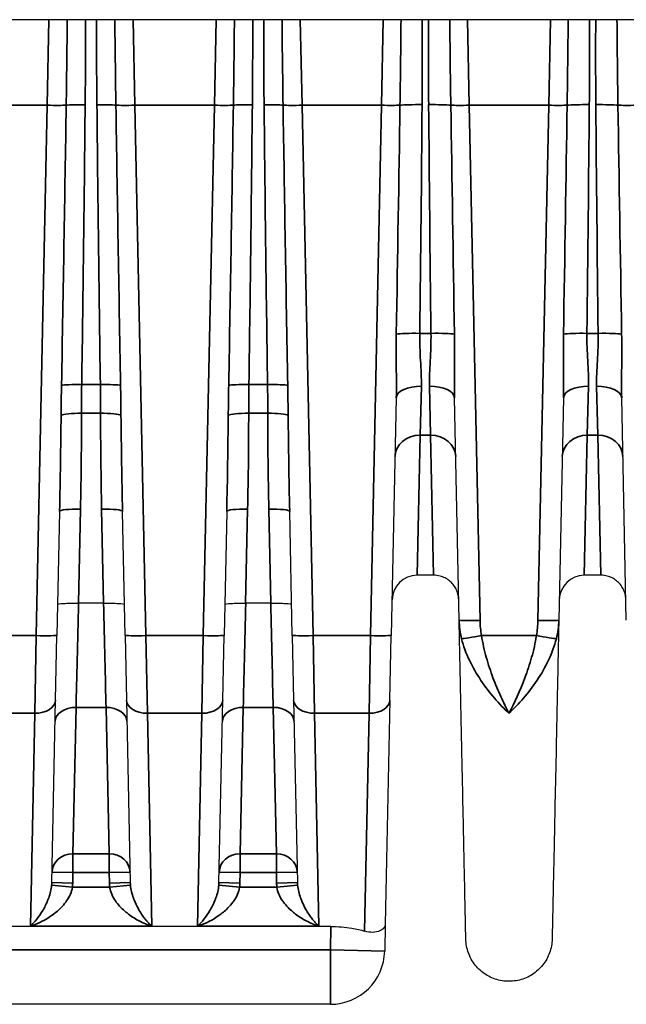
# Model space of a CAD drawing. Header units: millimetres. Extents: x 399 to 6233, y -1870 to 1602.
# Tile 390 of 656: x 4771 to 4785, y -321 to -297. Entities that reach past the tile are written whole.
import ezdxf

# ---------------------------------------------------------------- set-up
doc = ezdxf.new("R2010")
doc.units = ezdxf.units.MM
doc.layers.add('可見 (ISO)', color=7, linetype='Continuous', lineweight=25)
doc.layers.add('窄部可見 (ISO)', color=7, linetype='Continuous', lineweight=35)

msp = doc.modelspace()

# ---------------------------------------------------------------- linework, layer by layer
at = {"layer": '可見 (ISO)'}
for p, q in [((4849.014, -297.244), (4744.514, -297.244)), ((4779.818, -306.289), (4779.699, -311.969)), ((4781.322, -311.607), (4781.211, -306.289)), ((4783.818, -306.289), (4783.707, -311.607)), ((4785.322, -311.607), (4785.211, -306.289)), ((4771.761, -309.004), (4771.699, -311.969)), ((4773.33, -311.969), (4773.267, -309.004)), ((4775.761, -309.004), (4775.699, -311.969)), ((4777.33, -311.969), (4777.267, -309.004)), ((4780.712, -310.531), (4780.317, -310.531)), ((4784.712, -310.531), (4784.317, -310.531)), ((4772.214, -311.201), (4772.215, -311.201)), ((4772.814, -311.201), (4772.215, -311.201)), ((4772.814, -311.201), (4772.815, -311.201)), ((4776.214, -311.201), (4776.215, -311.201)), ((4776.814, -311.201), (4776.215, -311.201)), ((4776.814, -311.201), (4776.815, -311.201)), ((4771.667, -313.517), (4771.699, -311.969)), ((4773.33, -311.969), (4773.362, -313.517)), ((4775.667, -313.517), (4775.699, -311.969)), ((4777.33, -311.969), (4777.362, -313.517)), ((4779.667, -313.517), (4779.699, -311.969)), ((4771.575, -317.883), (4771.667, -313.517)), ((4773.362, -313.517), (4773.453, -317.883)), ((4775.575, -317.883), (4775.667, -313.517)), ((4777.362, -313.517), (4777.453, -317.883)), ((4779.667, -313.517), (4779.554, -318.881)), ((4771.417, -318.444), (4771.417, -318.444)), ((4771.832, -318.444), (4771.832, -318.444)), ((4773.197, -318.444), (4773.197, -318.444)), ((4773.611, -318.444), (4773.611, -318.444)), ((4775.417, -318.444), (4775.417, -318.444)), ((4775.832, -318.444), (4775.832, -318.444)), ((4777.197, -318.444), (4777.197, -318.444)), ((4777.611, -318.444), (4777.611, -318.444)), ((4778.253, -318.934), (4766.776, -318.934)), ((4779.554, -318.881), (4779.541, -319.521)), ((4778.241, -320.794), (4766.787, -320.794))]:
    msp.add_line(p, q, dxfattribs=at)
for centre, radius, start, end in [((4780.317, -311.131), 0.6, 90, 178.8), ((4784.317, -311.131), 0.6, 90, 178.8), ((4778.241, -319.494), 1.3, 270, 358.8)]:
    msp.add_arc(centre, radius, start, end, dxfattribs=at)
for points, knots in [([(4781.312, -311.118), (4781.311, -311.095), (4781.309, -311.072), (4781.303, -311.027), (4781.299, -311.004), (4781.282, -310.94), (4781.267, -310.899), (4781.228, -310.823), (4781.205, -310.787), (4781.153, -310.722), (4781.123, -310.692), (4781.058, -310.639), (4781.023, -310.616), (4780.948, -310.578), (4780.908, -310.562), (4780.817, -310.538), (4780.764, -310.531), (4780.712, -310.531)], [0, 0, 0, 0, 0.00692113, 0.00692113, 0.01375081, 0.01375081, 0.02679823, 0.02679823, 0.0393646, 0.0393646, 0.05193098, 0.05193098, 0.06449736, 0.06449736, 0.07706374, 0.07706374, 0.09281981, 0.09281981, 0.09281981, 0.09281981]), ([(4785.312, -311.118), (4785.311, -311.095), (4785.309, -311.072), (4785.303, -311.027), (4785.299, -311.004), (4785.282, -310.94), (4785.267, -310.899), (4785.228, -310.823), (4785.205, -310.787), (4785.153, -310.722), (4785.123, -310.692), (4785.058, -310.639), (4785.023, -310.616), (4784.948, -310.578), (4784.908, -310.562), (4784.817, -310.538), (4784.764, -310.531), (4784.712, -310.531)], [0, 0, 0, 0, 0.00692113, 0.00692113, 0.01375081, 0.01375081, 0.02679823, 0.02679823, 0.0393646, 0.0393646, 0.05193098, 0.05193098, 0.06449736, 0.06449736, 0.07706374, 0.07706374, 0.09281981, 0.09281981, 0.09281981, 0.09281981]), ([(4771.715, -311.232), (4771.715, -311.221), (4771.769, -311.212), (4771.861, -311.206), (4771.953, -311.2), (4772.082, -311.199), (4772.214, -311.201)], [-0.0000151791, -0.0000151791, -0.0000151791, -0.0000151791, 0.0003786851, 0.0003786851, 0.0003786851, 0.0007725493, 0.0007725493, 0.0007725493, 0.0007725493]), ([(4772.815, -311.201), (4772.947, -311.199), (4773.075, -311.2), (4773.167, -311.206), (4773.26, -311.212), (4773.314, -311.221), (4773.314, -311.232)], [0, 0, 0, 0, 0.0003900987, 0.0003900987, 0.0003900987, 0.0007801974, 0.0007801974, 0.0007801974, 0.0007801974]), ([(4775.715, -311.232), (4775.715, -311.221), (4775.769, -311.212), (4775.861, -311.206), (4775.953, -311.2), (4776.082, -311.199), (4776.214, -311.201)], [-0.0000151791, -0.0000151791, -0.0000151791, -0.0000151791, 0.0003786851, 0.0003786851, 0.0003786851, 0.0007725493, 0.0007725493, 0.0007725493, 0.0007725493]), ([(4776.815, -311.201), (4776.947, -311.199), (4777.075, -311.2), (4777.167, -311.206), (4777.26, -311.212), (4777.314, -311.221), (4777.314, -311.232)], [0, 0, 0, 0, 0.0003900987, 0.0003900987, 0.0003900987, 0.0007801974, 0.0007801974, 0.0007801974, 0.0007801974]), ([(4781.482, -319.233), (4781.482, -319.233), (4781.478, -319.061), (4781.471, -318.719), (4781.465, -318.449), (4781.458, -318.08), (4781.448, -317.614), (4781.445, -317.488), (4781.442, -317.356), (4781.439, -317.217), (4781.433, -316.888), (4781.425, -316.52), (4781.416, -316.12), (4781.408, -315.72), (4781.399, -315.287), (4781.389, -314.819), (4781.379, -314.351), (4781.369, -313.847), (4781.358, -313.311), (4781.356, -313.236), (4781.354, -313.16), (4781.353, -313.084), (4781.343, -312.619), (4781.333, -312.123), (4781.322, -311.607)], [0.5000079, 0.5000079, 0.5000079, 0.5000079, 0.6183182, 0.6183182, 0.6183182, 0.7115983, 0.7115983, 0.7115983, 0.7366339, 0.7366339, 0.7366339, 0.7957918, 0.7957918, 0.7957918, 0.8549496, 0.8549496, 0.8549496, 0.9141075, 0.9141075, 0.9141075, 0.9224155, 0.9224155, 0.9224155, 0.9732653, 0.9732653, 0.9732653, 0.9732653]), ([(4783.707, -311.607), (4783.696, -312.123), (4783.686, -312.619), (4783.676, -313.084), (4783.674, -313.16), (4783.673, -313.236), (4783.671, -313.311), (4783.66, -313.847), (4783.649, -314.351), (4783.64, -314.819), (4783.63, -315.286), (4783.621, -315.72), (4783.612, -316.12), (4783.604, -316.52), (4783.596, -316.888), (4783.589, -317.217), (4783.586, -317.356), (4783.584, -317.489), (4783.581, -317.614), (4783.577, -317.784), (4783.574, -317.942), (4783.571, -318.086), (4783.566, -318.336), (4783.561, -318.548), (4783.558, -318.719), (4783.551, -319.061), (4783.547, -319.233), (4783.547, -319.233)], [0.0267397, 0.0267397, 0.0267397, 0.0267397, 0.0775919, 0.0775919, 0.0775919, 0.0858976, 0.0858976, 0.0858976, 0.1450554, 0.1450554, 0.1450554, 0.2042133, 0.2042133, 0.2042133, 0.2633711, 0.2633711, 0.2633711, 0.2884173, 0.2884173, 0.2884173, 0.322529, 0.322529, 0.322529, 0.3816868, 0.3816868, 0.3816868, 0.5, 0.5, 0.5, 0.5]), ([(4778.253, -318.934), (4778.418, -318.934), (4778.594, -318.947), (4778.865, -318.992), (4778.969, -319.016), (4779.061, -319.043)], [-0.40134633, -0.40134633, -0.40134633, -0.40134633, -0.35174447, -0.35174447, -0.3169552, -0.3169552, -0.3169552, -0.3169552]), ([(4779.554, -318.881), (4779.554, -318.881), (4779.554, -318.882), (4779.553, -318.913), (4779.543, -318.942), (4779.501, -318.996), (4779.469, -319.021), (4779.38, -319.059), (4779.322, -319.072), (4779.195, -319.073), (4779.13, -319.064), (4779.061, -319.043)], [-0.000535, -0.000535, -0.000535, -0.000535, 0, 0, 0.0290077, 0.0290077, 0.0592099, 0.0592099, 0.0917988, 0.0917988, 0.1194024, 0.1194024, 0.1194024, 0.1194024]), ([(4783.547, -319.233), (4783.545, -319.344), (4783.524, -319.456), (4783.449, -319.666), (4783.393, -319.766), (4783.253, -319.941), (4783.168, -320.018), (4782.98, -320.14), (4782.875, -320.186), (4782.658, -320.24), (4782.543, -320.25), (4782.32, -320.232), (4782.209, -320.204), (4782.003, -320.115), (4781.906, -320.053), (4781.74, -319.904), (4781.668, -319.814), (4781.559, -319.619), (4781.52, -319.511), (4781.489, -319.345), (4781.483, -319.289), (4781.482, -319.233)], [0, 0, 0, 0, 0.033317, 0.033317, 0.0669022, 0.0669022, 0.1004777, 0.1004777, 0.1340535, 0.1340535, 0.1676293, 0.1676293, 0.2012051, 0.2012051, 0.2347809, 0.2347809, 0.2683567, 0.2683567, 0.3019325, 0.3019325, 0.3188115, 0.3188115, 0.3188115, 0.3188115])]:
    msp.add_open_spline(points, degree=3, knots=knots, dxfattribs=at)
at = {"layer": '窄部可見 (ISO)'}
for p, q in [((4771.508, -297.244), (4771.465, -299.291)), ((4773.564, -299.291), (4773.521, -297.244)), ((4775.508, -297.244), (4775.465, -299.291)), ((4777.564, -299.291), (4777.521, -297.244)), ((4779.508, -297.244), (4779.465, -299.291)), ((4781.564, -299.291), (4781.521, -297.244)), ((4783.508, -297.244), (4783.465, -299.291)), ((4771.465, -299.291), (4769.564, -299.291)), ((4771.199, -311.976), (4771.465, -299.291)), ((4775.465, -299.291), (4773.564, -299.291)), ((4773.564, -299.291), (4773.829, -311.976)), ((4775.199, -311.976), (4775.465, -299.291)), ((4779.465, -299.291), (4777.564, -299.291)), ((4777.564, -299.291), (4777.829, -311.976)), ((4779.199, -311.976), (4779.465, -299.291)), ((4783.465, -299.291), (4781.564, -299.291)), ((4781.564, -299.291), (4781.822, -311.613)), ((4783.207, -311.613), (4783.465, -299.291)), ((4780.38, -304.746), (4780.648, -304.746)), ((4784.38, -304.746), (4784.648, -304.746)), ((4772.291, -305.973), (4772.738, -305.973)), ((4776.291, -305.973), (4776.738, -305.973)), ((4780.389, -307.183), (4780.418, -306.013)), ((4780.611, -306.013), (4780.64, -307.183)), ((4784.389, -307.183), (4784.418, -306.013)), ((4784.611, -306.013), (4784.64, -307.183)), ((4772.743, -306.656), (4772.286, -306.656)), ((4776.743, -306.656), (4776.286, -306.656)), ((4780.317, -310.531), (4780.389, -307.183)), ((4780.64, -307.183), (4780.389, -307.183)), ((4780.712, -310.531), (4780.64, -307.183)), ((4784.317, -310.531), (4784.389, -307.183)), ((4784.64, -307.183), (4784.389, -307.183)), ((4784.712, -310.531), (4784.64, -307.183)), ((4772.261, -308.951), (4772.214, -311.201)), ((4772.815, -311.201), (4772.768, -308.951)), ((4776.261, -308.951), (4776.214, -311.201)), ((4776.815, -311.201), (4776.768, -308.951)), ((4769.829, -311.976), (4771.199, -311.976)), ((4771.199, -311.976), (4771.167, -313.833)), ((4773.829, -311.976), (4775.199, -311.976)), ((4773.862, -313.833), (4773.829, -311.976)), ((4775.199, -311.976), (4775.167, -313.833)), ((4777.829, -311.976), (4779.199, -311.976)), ((4777.862, -313.833), (4777.829, -311.976)), ((4779.199, -311.976), (4779.167, -313.833)), ((4781.858, -311.976), (4783.171, -311.976)), ((4771.167, -313.833), (4769.862, -313.833)), ((4771.063, -318.923), (4771.167, -313.833)), ((4772.081, -317.194), (4772.156, -313.692)), ((4772.873, -313.692), (4772.156, -313.692)), ((4772.873, -313.692), (4772.948, -317.194)), ((4775.167, -313.833), (4773.862, -313.833)), ((4773.862, -313.833), (4773.966, -318.923)), ((4775.063, -318.923), (4775.167, -313.833)), ((4776.081, -317.194), (4776.156, -313.692)), ((4776.873, -313.692), (4776.156, -313.692)), ((4776.873, -313.692), (4776.948, -317.194)), ((4779.167, -313.833), (4777.862, -313.833)), ((4777.862, -313.833), (4777.966, -318.923)), ((4779.061, -319.043), (4779.167, -313.833)), ((4772.081, -317.194), (4772.948, -317.194)), ((4772.081, -317.194), (4772.081, -317.641)), ((4772.948, -317.194), (4772.948, -317.641)), ((4776.081, -317.194), (4776.948, -317.194)), ((4776.081, -317.194), (4776.081, -317.641)), ((4776.948, -317.194), (4776.948, -317.641)), ((4771.581, -317.631), (4772.081, -317.641)), ((4772.081, -317.641), (4772.075, -317.893)), ((4772.948, -317.641), (4772.081, -317.641)), ((4773.448, -317.631), (4772.948, -317.641)), ((4772.953, -317.893), (4772.948, -317.641)), ((4775.581, -317.631), (4776.081, -317.641)), ((4776.081, -317.641), (4776.075, -317.893)), ((4776.948, -317.641), (4776.081, -317.641)), ((4777.448, -317.631), (4776.948, -317.641)), ((4776.953, -317.893), (4776.948, -317.641)), ((4771.575, -317.883), (4772.075, -317.893)), ((4773.453, -317.883), (4772.953, -317.893)), ((4775.575, -317.883), (4776.075, -317.893)), ((4777.453, -317.883), (4776.953, -317.893)), ((4771.572, -317.943), (4772.069, -317.994)), ((4772.069, -317.994), (4772.96, -317.994)), ((4773.457, -317.943), (4772.96, -317.994)), ((4775.572, -317.943), (4776.069, -317.994)), ((4776.069, -317.994), (4776.96, -317.994)), ((4777.457, -317.943), (4776.96, -317.994)), ((4773.966, -318.923), (4771.063, -318.923)), ((4777.966, -318.923), (4775.063, -318.923)), ((4778.241, -319.494), (4778.253, -318.934)), ((4766.787, -319.494), (4778.241, -319.494)), ((4779.541, -319.521), (4778.241, -319.494)), ((4778.241, -320.794), (4778.241, -319.494))]:
    msp.add_line(p, q, dxfattribs=at)
for centre, start, end in [((4770.833, -317.867), 354.1153, 358.8014), ((4774.196, -317.867), 181.1986, 185.8847), ((4774.833, -317.867), 354.1153, 358.8014), ((4778.196, -317.867), 181.1986, 185.8847)]:
    msp.add_arc(centre, 1.242, start, end, dxfattribs=at)
for centre, major_axis, ratio, start_param, end_param in [((4771.465, -299.273), (0.5, -0.01), 0.034892, 4.71312, 5.854308), ((4771.1, -316.716), (0.877, 41.815), 0.011955, 4.972102, 5.142498), ((4772.374, -299.307), (0.5, -0.005), 0.058755, 1.571384, 2.712203), ((4771.689, -309.953), (-0.504, -29.462), 0.018287, 1.706616, 1.94191), ((4772.655, -299.307), (0.5, 0.005), 0.058755, 0.429389, 1.570209), ((4773.34, -309.953), (0.504, -29.462), 0.018287, 4.341275, 4.576569), ((4773.564, -299.273), (0.5, 0.01), 0.034892, 3.57047, 4.711658), ((4773.929, -316.716), (-0.877, 41.815), 0.011955, 1.140688, 1.311083), ((4775.465, -299.273), (0.5, -0.01), 0.034892, 4.71312, 5.854308), ((4775.1, -316.716), (0.877, 41.815), 0.011955, 4.972102, 5.142498), ((4776.374, -299.307), (0.5, -0.005), 0.058755, 1.571384, 2.712203), ((4775.689, -309.953), (-0.504, -29.462), 0.018287, 1.706616, 1.94191), ((4776.655, -299.307), (0.5, 0.005), 0.058755, 0.429389, 1.570209), ((4777.34, -309.953), (0.504, -29.462), 0.018287, 4.341275, 4.576569), ((4777.564, -299.273), (0.5, 0.01), 0.034892, 3.57047, 4.711658), ((4777.929, -316.716), (-0.877, 41.815), 0.011955, 1.140688, 1.311083), ((4779.465, -299.273), (0.5, -0.01), 0.034892, 4.71312, 5.795128), ((4779.012, -320.901), (0.964, 45.999), 0.010868, 5.0711, 5.201678), ((4780.436, -299.311), (-0.6, 0.005), 0.058756, 4.712873, 5.794533), ((4779.659, -312.113), (-0.533, -32.384), 0.019013, 1.800628, 1.978702), ((4780.593, -299.311), (0.6, 0.005), 0.058756, 0.488652, 1.570312), ((4781.369, -312.113), (0.533, -32.384), 0.019013, 4.304483, 4.482558), ((4781.564, -299.273), (-0.5, -0.01), 0.034892, 0.488057, 1.570065), ((4782.017, -320.901), (-0.964, 45.999), 0.010868, 1.081508, 1.212085), ((4783.465, -299.273), (-0.5, 0.01), 0.034892, 1.571527, 2.653535), ((4783.012, -320.901), (0.964, 45.999), 0.010868, 5.0711, 5.201678), ((4784.436, -299.311), (0.6, -0.005), 0.058756, 1.57128, 2.65294), ((4783.659, -312.113), (-0.533, -32.384), 0.019013, 1.800628, 1.978702), ((4784.593, -299.311), (0.6, 0.005), 0.058756, 0.488652, 1.570312), ((4785.369, -312.113), (0.533, -32.384), 0.019013, 4.304483, 4.482558), ((4785.564, -299.273), (-0.5, -0.01), 0.034892, 0.488057, 1.570065), ((4786.017, -320.901), (-0.964, 45.999), 0.010868, 1.081508, 1.212085), ((4780.38, -304.781), (-0.6, 0.007), 0.058754, 4.713094, 5.925287), ((4780.648, -304.781), (0.6, 0.007), 0.058754, 0.357898, 1.570091), ((4784.38, -304.781), (-0.6, 0.007), 0.058754, 4.713094, 5.925287), ((4784.648, -304.781), (0.6, 0.007), 0.058754, 0.357898, 1.570091), ((4772.291, -306.002), (-0.5, 0.007), 0.058752, 4.713248, 6.024407), ((4772.738, -306.002), (0.5, 0.007), 0.058752, 0.258778, 1.569937), ((4776.291, -306.002), (-0.5, 0.007), 0.058752, 4.713248, 6.024407), ((4776.738, -306.002), (0.5, 0.007), 0.058752, 0.258778, 1.569937), ((4780.418, -306.302), (-0.6, 0.013), 0.481235, 4.722469, 6.283185), ((4780.611, -306.302), (0.6, 0.013), 0.481235, 0, 1.560716), ((4784.418, -306.302), (-0.6, 0.013), 0.481235, 4.722469, 6.283185), ((4784.611, -306.302), (0.6, 0.013), 0.481235, 0, 1.560716), ((4771.261, -309.022), (0.227, 10.755), 0.04648, 4.715072, 4.930437), ((4772.286, -306.72), (-0.5, 0), 0.127071, 4.712461, 6.066166), ((4771.768, -308.378), (-0.122, -7.61), 0.06621, 1.496596, 1.800152), ((4773.261, -308.378), (0.122, -7.61), 0.06621, 4.483034, 4.786589), ((4772.743, -306.72), (0.5, 0), 0.127071, 0.217019, 1.570724), ((4773.768, -309.022), (-0.227, 10.755), 0.04648, 1.352748, 1.568114), ((4775.261, -309.022), (0.227, 10.755), 0.04648, 4.715072, 4.930437), ((4776.286, -306.72), (-0.5, 0), 0.127071, 4.712461, 6.066166), ((4775.768, -308.378), (-0.122, -7.61), 0.06621, 1.496596, 1.800152), ((4777.261, -308.378), (0.122, -7.61), 0.06621, 4.483034, 4.786589), ((4776.743, -306.72), (0.5, 0), 0.127071, 0.217019, 1.570724), ((4777.768, -309.022), (-0.227, 10.755), 0.04648, 1.352748, 1.568114), ((4780.389, -307.706), (-0.6, 0.013), 0.871195, 4.730636, 6.283185), ((4780.64, -307.706), (0.6, 0.013), 0.871195, 0, 1.552549), ((4784.389, -307.706), (-0.6, 0.013), 0.871195, 4.730636, 6.283185), ((4784.64, -307.706), (0.6, 0.013), 0.871195, 0, 1.552549), ((4772.261, -309.014), (-0.5, 0.01), 0.127043, 4.71505, 6.283185), ((4772.768, -309.014), (0.5, 0.01), 0.127043, 0, 1.568135), ((4776.261, -309.014), (-0.5, 0.01), 0.127043, 4.71505, 6.283185), ((4776.768, -309.014), (0.5, 0.01), 0.127043, 0, 1.568135), ((4771.199, -311.958), (0.5, -0.01), 0.034892, 4.71312, 6.283185), ((4773.829, -311.958), (-0.5, -0.01), 0.034892, 0, 1.570065), ((4775.199, -311.958), (0.5, -0.01), 0.034892, 4.71312, 6.283185), ((4777.829, -311.958), (-0.5, -0.01), 0.034892, 0, 1.570065), ((4779.199, -311.958), (0.5, -0.01), 0.034892, 4.71312, 6.283185), ((4781.858, -311.958), (-0.492, -0.09), 0.034327, 0.235691, 1.564496), ((4783.171, -311.958), (0.492, -0.09), 0.034327, 4.718689, 6.047495), ((4771.167, -313.506), (0.5, -0.01), 0.653986, 4.726087, 6.283185), ((4773.862, -313.506), (-0.5, -0.01), 0.653986, 0, 1.557098), ((4775.167, -313.506), (0.5, -0.01), 0.653986, 4.726087, 6.283185), ((4777.862, -313.506), (-0.5, -0.01), 0.653986, 0, 1.557098), ((4779.167, -313.506), (0.5, -0.01), 0.653986, 4.726087, 6.283185), ((4772.156, -314.038), (-0.5, 0.01), 0.69138, 4.72687, 6.283185), ((4772.873, -314.038), (0.5, 0.01), 0.69138, 0, 1.556315), ((4776.156, -314.038), (-0.5, 0.01), 0.69138, 4.72687, 6.283185), ((4776.873, -314.038), (0.5, 0.01), 0.69138, 0, 1.556315), ((4772.081, -317.641), (-0.5, 0.01), 0.893584, 4.731105, 6.283185), ((4772.948, -317.641), (0.5, 0.01), 0.893584, 0, 1.552081), ((4776.081, -317.641), (-0.5, 0.01), 0.893584, 4.731105, 6.283185), ((4776.948, -317.641), (0.5, 0.01), 0.893584, 0, 1.552081), ((4771.075, -317.845), (-0.032, 0.669), 0.746873, 4.530181, 4.621215), ((4773.954, -317.845), (0.032, 0.669), 0.746873, 1.66197, 1.753004), ((4775.075, -317.845), (-0.032, 0.669), 0.746873, 4.530181, 4.621215), ((4777.954, -317.845), (0.032, 0.669), 0.746873, 1.66197, 1.753004)]:
    msp.add_ellipse(centre, major_axis=major_axis, ratio=ratio, start_param=start_param, end_param=end_param, dxfattribs=at)
for points, knots in [([(4771.92, -299.29), (4771.925, -298.957), (4771.929, -298.624), (4771.934, -298.291), (4771.938, -297.942), (4771.942, -297.593), (4771.945, -297.244)], [0, 0, 0, 0, 0.001000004, 0.001000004, 0.001000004, 0.002047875, 0.002047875, 0.002047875, 0.002047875]), ([(4773.084, -297.244), (4773.087, -297.563), (4773.09, -297.882), (4773.094, -298.202), (4773.099, -298.564), (4773.104, -298.927), (4773.109, -299.29)], [0.000041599, 0.000041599, 0.000041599, 0.000041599, 0.001000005, 0.001000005, 0.001000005, 0.002089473, 0.002089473, 0.002089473, 0.002089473]), ([(4775.92, -299.29), (4775.925, -298.957), (4775.929, -298.624), (4775.934, -298.291), (4775.938, -297.942), (4775.942, -297.593), (4775.945, -297.244)], [0, 0, 0, 0, 0.001000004, 0.001000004, 0.001000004, 0.002047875, 0.002047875, 0.002047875, 0.002047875]), ([(4777.084, -297.244), (4777.087, -297.563), (4777.09, -297.882), (4777.094, -298.202), (4777.099, -298.564), (4777.104, -298.927), (4777.109, -299.29)], [0.000041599, 0.000041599, 0.000041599, 0.000041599, 0.001000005, 0.001000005, 0.001000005, 0.002089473, 0.002089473, 0.002089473, 0.002089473]), ([(4779.906, -299.291), (4779.911, -298.958), (4779.916, -298.625), (4779.92, -298.292), (4779.924, -297.942), (4779.928, -297.593), (4779.931, -297.244)], [0, 0, 0, 0, 0.001000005, 0.001000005, 0.001000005, 0.002048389, 0.002048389, 0.002048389, 0.002048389]), ([(4781.098, -297.244), (4781.101, -297.563), (4781.104, -297.882), (4781.108, -298.202), (4781.112, -298.565), (4781.117, -298.928), (4781.122, -299.291)], [0.000041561, 0.000041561, 0.000041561, 0.000041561, 0.001000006, 0.001000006, 0.001000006, 0.00208995, 0.00208995, 0.00208995, 0.00208995]), ([(4783.906, -299.291), (4783.911, -298.958), (4783.916, -298.625), (4783.92, -298.292), (4783.924, -297.942), (4783.928, -297.593), (4783.931, -297.244)], [0, 0, 0, 0, 0.001000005, 0.001000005, 0.001000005, 0.002048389, 0.002048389, 0.002048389, 0.002048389]), ([(4785.098, -297.244), (4785.101, -297.563), (4785.104, -297.882), (4785.108, -298.202), (4785.112, -298.565), (4785.117, -298.928), (4785.122, -299.291)], [0.000041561, 0.000041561, 0.000041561, 0.000041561, 0.001000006, 0.001000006, 0.001000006, 0.00208995, 0.00208995, 0.00208995, 0.00208995]), ([(4779.818, -306.289), (4779.823, -306.045), (4779.82, -305.796), (4779.817, -305.546), (4779.817, -305.541), (4779.817, -305.536), (4779.817, -305.531), (4779.815, -305.276), (4779.814, -305.02), (4779.819, -304.762)], [0, 0, 0, 0, 0.000759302, 0.000759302, 0.000759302, 0.000774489, 0.000774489, 0.000774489, 0.001548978, 0.001548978, 0.001548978, 0.001548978]), ([(4780.38, -304.746), (4780.377, -304.969), (4780.386, -305.186), (4780.409, -305.61), (4780.423, -305.818), (4780.418, -306.013)], [0, 0, 0, 0, 0.000661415, 0.000661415, 0.001322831, 0.001322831, 0.001322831, 0.001322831]), ([(4780.611, -306.013), (4780.606, -305.817), (4780.619, -305.614), (4780.642, -305.19), (4780.652, -304.968), (4780.648, -304.746)], [0, 0, 0, 0, 0.000661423, 0.000661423, 0.001322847, 0.001322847, 0.001322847, 0.001322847]), ([(4781.21, -304.762), (4781.215, -305.02), (4781.214, -305.277), (4781.211, -305.532), (4781.211, -305.538), (4781.211, -305.544), (4781.211, -305.551), (4781.209, -305.799), (4781.205, -306.046), (4781.211, -306.289)], [0, 0, 0, 0, 0.000774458, 0.000774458, 0.000774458, 0.000793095, 0.000793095, 0.000793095, 0.001548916, 0.001548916, 0.001548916, 0.001548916]), ([(4783.818, -306.289), (4783.823, -306.045), (4783.82, -305.796), (4783.817, -305.546), (4783.817, -305.541), (4783.817, -305.536), (4783.817, -305.531), (4783.815, -305.276), (4783.814, -305.02), (4783.819, -304.762)], [0, 0, 0, 0, 0.000759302, 0.000759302, 0.000759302, 0.000774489, 0.000774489, 0.000774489, 0.001548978, 0.001548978, 0.001548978, 0.001548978]), ([(4784.38, -304.746), (4784.377, -304.969), (4784.386, -305.186), (4784.409, -305.61), (4784.423, -305.818), (4784.418, -306.013)], [0, 0, 0, 0, 0.000661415, 0.000661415, 0.001322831, 0.001322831, 0.001322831, 0.001322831]), ([(4784.611, -306.013), (4784.606, -305.817), (4784.619, -305.614), (4784.642, -305.19), (4784.652, -304.968), (4784.648, -304.746)], [0, 0, 0, 0, 0.000661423, 0.000661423, 0.001322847, 0.001322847, 0.001322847, 0.001322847]), ([(4785.21, -304.762), (4785.215, -305.02), (4785.214, -305.277), (4785.211, -305.532), (4785.211, -305.538), (4785.211, -305.544), (4785.211, -305.551), (4785.209, -305.799), (4785.205, -306.046), (4785.211, -306.289)], [0, 0, 0, 0, 0.000774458, 0.000774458, 0.000774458, 0.000793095, 0.000793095, 0.000793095, 0.001548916, 0.001548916, 0.001548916, 0.001548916]), ([(4771.798, -306.706), (4771.799, -306.582), (4771.801, -306.458), (4771.802, -306.334), (4771.804, -306.218), (4771.806, -306.103), (4771.808, -305.988)], [0, 0, 0, 0, 0.0003730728, 0.0003730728, 0.0003730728, 0.0007194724, 0.0007194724, 0.0007194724, 0.0007194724]), ([(4772.291, -305.973), (4772.289, -306.083), (4772.288, -306.193), (4772.287, -306.302), (4772.287, -306.42), (4772.286, -306.538), (4772.286, -306.656)], [0, 0, 0, 0, 0.0003301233, 0.0003301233, 0.0003301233, 0.0006862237, 0.0006862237, 0.0006862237, 0.0006862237]), ([(4772.743, -306.656), (4772.742, -306.538), (4772.742, -306.42), (4772.741, -306.302), (4772.741, -306.193), (4772.739, -306.083), (4772.738, -305.973)], [0, 0, 0, 0, 0.0003560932, 0.0003560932, 0.0003560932, 0.0006862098, 0.0006862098, 0.0006862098, 0.0006862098]), ([(4773.221, -305.988), (4773.223, -306.103), (4773.225, -306.218), (4773.226, -306.334), (4773.228, -306.458), (4773.229, -306.582), (4773.231, -306.706)], [0, 0, 0, 0, 0.0003464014, 0.0003464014, 0.0003464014, 0.0007194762, 0.0007194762, 0.0007194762, 0.0007194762]), ([(4775.798, -306.706), (4775.799, -306.582), (4775.801, -306.458), (4775.802, -306.334), (4775.804, -306.218), (4775.806, -306.103), (4775.808, -305.988)], [0, 0, 0, 0, 0.0003730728, 0.0003730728, 0.0003730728, 0.0007194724, 0.0007194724, 0.0007194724, 0.0007194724]), ([(4776.291, -305.973), (4776.289, -306.083), (4776.288, -306.193), (4776.287, -306.302), (4776.287, -306.42), (4776.286, -306.538), (4776.286, -306.656)], [0, 0, 0, 0, 0.0003301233, 0.0003301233, 0.0003301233, 0.0006862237, 0.0006862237, 0.0006862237, 0.0006862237]), ([(4776.743, -306.656), (4776.742, -306.538), (4776.742, -306.42), (4776.741, -306.302), (4776.741, -306.193), (4776.739, -306.083), (4776.738, -305.973)], [0, 0, 0, 0, 0.0003560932, 0.0003560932, 0.0003560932, 0.0006862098, 0.0006862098, 0.0006862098, 0.0006862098]), ([(4777.221, -305.988), (4777.223, -306.103), (4777.225, -306.218), (4777.226, -306.334), (4777.228, -306.458), (4777.229, -306.582), (4777.231, -306.706)], [0, 0, 0, 0, 0.0003464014, 0.0003464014, 0.0003464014, 0.0007194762, 0.0007194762, 0.0007194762, 0.0007194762]), ([(4772.215, -311.201), (4772.204, -311.649), (4772.194, -312.109), (4772.183, -312.536), (4772.173, -312.968), (4772.164, -313.364), (4772.156, -313.692)], [4.7472956, 4.7472956, 4.7472956, 4.7472956, 5.1094328, 5.1094328, 5.1094328, 5.4758956, 5.4758956, 5.4758956, 5.4758956]), ([(4772.873, -313.692), (4772.865, -313.364), (4772.856, -312.968), (4772.845, -312.536), (4772.835, -312.109), (4772.824, -311.649), (4772.814, -311.201)], [3.9488824, 3.9488824, 3.9488824, 3.9488824, 4.3153451, 4.3153451, 4.3153451, 4.6774824, 4.6774824, 4.6774824, 4.6774824]), ([(4776.215, -311.201), (4776.204, -311.649), (4776.194, -312.109), (4776.183, -312.536), (4776.173, -312.968), (4776.164, -313.364), (4776.156, -313.692)], [4.7472956, 4.7472956, 4.7472956, 4.7472956, 5.1094328, 5.1094328, 5.1094328, 5.4758956, 5.4758956, 5.4758956, 5.4758956]), ([(4776.873, -313.692), (4776.865, -313.364), (4776.856, -312.968), (4776.845, -312.536), (4776.835, -312.109), (4776.824, -311.649), (4776.814, -311.201)], [3.9488824, 3.9488824, 3.9488824, 3.9488824, 4.3153451, 4.3153451, 4.3153451, 4.6774824, 4.6774824, 4.6774824, 4.6774824]), ([(4781.822, -311.613), (4781.691, -311.616), (4781.561, -311.617), (4781.468, -311.616), (4781.376, -311.614), (4781.322, -311.611), (4781.322, -311.607)], [0, 0, 0, 0, 0.5, 0.5, 0.5, 1, 1, 1, 1]), ([(4783.707, -311.607), (4783.707, -311.611), (4783.653, -311.614), (4783.56, -311.616), (4783.468, -311.617), (4783.338, -311.616), (4783.207, -311.613)], [0, 0, 0, 0, 0.5, 0.5, 0.5, 1, 1, 1, 1]), ([(4781.858, -311.976), (4781.885, -312.154), (4781.925, -312.327), (4781.972, -312.495), (4782.019, -312.663), (4782.074, -312.828), (4782.132, -312.985), (4782.191, -313.141), (4782.253, -313.289), (4782.317, -313.431), (4782.381, -313.572), (4782.448, -313.708), (4782.514, -313.833)], [0, 0, 0, 0, 0.000534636, 0.000534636, 0.000534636, 0.001069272, 0.001069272, 0.001069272, 0.001603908, 0.001603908, 0.001603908, 0.002138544, 0.002138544, 0.002138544, 0.002138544]), ([(4782.514, -313.833), (4782.647, -313.581), (4782.779, -313.297), (4782.955, -312.828), (4783.01, -312.663), (4783.104, -312.327), (4783.144, -312.154), (4783.171, -311.976)], [-0.000011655, -0.000011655, -0.000011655, -0.000011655, 0.001067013, 0.001067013, 0.001606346, 0.001606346, 0.00214568, 0.00214568, 0.00214568, 0.00214568]), ([(4782.514, -313.833), (4782.279, -313.615), (4782.047, -313.35), (4781.843, -313.046), (4781.639, -312.741), (4781.468, -312.403), (4781.38, -312.05)], [-0.000011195, -0.000011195, -0.000011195, -0.000011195, 0.001104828, 0.001104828, 0.001104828, 0.002220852, 0.002220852, 0.002220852, 0.002220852]), ([(4783.648, -312.05), (4783.604, -312.226), (4783.539, -312.399), (4783.46, -312.565), (4783.381, -312.731), (4783.288, -312.893), (4783.187, -313.044), (4782.985, -313.347), (4782.75, -313.615), (4782.514, -313.833)], [0, 0, 0, 0, 0.000558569, 0.000558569, 0.000558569, 0.001117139, 0.001117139, 0.001117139, 0.002234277, 0.002234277, 0.002234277, 0.002234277]), ([(4771.063, -318.923), (4771.165, -318.831), (4771.267, -318.708), (4771.36, -318.55), (4771.365, -318.541), (4771.37, -318.532), (4771.375, -318.523), (4771.416, -318.451), (4771.455, -318.371), (4771.489, -318.282), (4771.493, -318.272), (4771.497, -318.261), (4771.501, -318.25), (4771.518, -318.202), (4771.534, -318.151), (4771.546, -318.098), (4771.558, -318.049), (4771.567, -317.998), (4771.572, -317.943)], [-0.00000792, -0.00000792, -0.00000792, -0.00000792, 0.000796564, 0.000796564, 0.000796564, 0.000840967, 0.000840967, 0.000840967, 0.001198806, 0.001198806, 0.001198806, 0.001242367, 0.001242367, 0.001242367, 0.001429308, 0.001429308, 0.001429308, 0.001601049, 0.001601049, 0.001601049, 0.001601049]), ([(4772.069, -317.994), (4772.06, -318.054), (4772.042, -318.11), (4772.019, -318.163), (4771.994, -318.219), (4771.963, -318.272), (4771.929, -318.321), (4771.923, -318.33), (4771.917, -318.339), (4771.91, -318.348), (4771.873, -318.399), (4771.832, -318.446), (4771.789, -318.489), (4771.754, -318.525), (4771.718, -318.558), (4771.681, -318.588), (4771.672, -318.596), (4771.663, -318.603), (4771.654, -318.61), (4771.608, -318.647), (4771.56, -318.681), (4771.512, -318.713), (4771.367, -318.806), (4771.215, -318.876), (4771.063, -318.923)], [0, 0, 0, 0, 0.000176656, 0.000176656, 0.000176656, 0.000361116, 0.000361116, 0.000361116, 0.000395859, 0.000395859, 0.000395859, 0.000593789, 0.000593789, 0.000593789, 0.000753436, 0.000753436, 0.000753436, 0.000791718, 0.000791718, 0.000791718, 0.000989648, 0.000989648, 0.000989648, 0.001583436, 0.001583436, 0.001583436, 0.001583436]), ([(4773.966, -318.923), (4773.865, -318.892), (4773.764, -318.85), (4773.664, -318.798), (4773.659, -318.795), (4773.653, -318.792), (4773.647, -318.789), (4773.554, -318.739), (4773.462, -318.68), (4773.375, -318.61), (4773.366, -318.603), (4773.357, -318.596), (4773.348, -318.588), (4773.266, -318.52), (4773.186, -318.44), (4773.119, -318.348), (4773.112, -318.339), (4773.106, -318.33), (4773.099, -318.321), (4773.066, -318.272), (4773.035, -318.22), (4773.01, -318.163), (4772.987, -318.11), (4772.969, -318.054), (4772.96, -317.994)], [-0.000006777, -0.000006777, -0.000006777, -0.000006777, 0.000388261, 0.000388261, 0.000388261, 0.000410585, 0.000410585, 0.000410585, 0.000783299, 0.000783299, 0.000783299, 0.000821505, 0.000821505, 0.000821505, 0.001178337, 0.001178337, 0.001178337, 0.00121301, 0.00121301, 0.00121301, 0.001397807, 0.001397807, 0.001397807, 0.001573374, 0.001573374, 0.001573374, 0.001573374]), ([(4773.457, -317.943), (4773.462, -317.998), (4773.471, -318.049), (4773.483, -318.098), (4773.495, -318.152), (4773.511, -318.202), (4773.528, -318.25), (4773.532, -318.261), (4773.536, -318.272), (4773.54, -318.283), (4773.574, -318.371), (4773.613, -318.452), (4773.654, -318.523), (4773.659, -318.532), (4773.664, -318.541), (4773.669, -318.55), (4773.692, -318.589), (4773.716, -318.627), (4773.74, -318.662), (4773.762, -318.693), (4773.783, -318.722), (4773.805, -318.749), (4773.82, -318.769), (4773.836, -318.788), (4773.852, -318.806), (4773.87, -318.828), (4773.889, -318.848), (4773.908, -318.868), (4773.927, -318.887), (4773.947, -318.906), (4773.966, -318.923)], [0, 0, 0, 0, 0.000171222, 0.000171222, 0.000171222, 0.000358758, 0.000358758, 0.000358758, 0.000403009, 0.000403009, 0.000403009, 0.000761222, 0.000761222, 0.000761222, 0.000806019, 0.000806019, 0.000806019, 0.001007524, 0.001007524, 0.001007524, 0.001183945, 0.001183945, 0.001183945, 0.001309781, 0.001309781, 0.001309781, 0.001460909, 0.001460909, 0.001460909, 0.001612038, 0.001612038, 0.001612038, 0.001612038]), ([(4775.063, -318.923), (4775.165, -318.831), (4775.267, -318.708), (4775.36, -318.55), (4775.365, -318.541), (4775.37, -318.532), (4775.375, -318.523), (4775.416, -318.451), (4775.455, -318.371), (4775.489, -318.282), (4775.493, -318.272), (4775.497, -318.261), (4775.501, -318.25), (4775.518, -318.202), (4775.534, -318.151), (4775.546, -318.098), (4775.558, -318.049), (4775.567, -317.998), (4775.572, -317.943)], [-0.00000792, -0.00000792, -0.00000792, -0.00000792, 0.000796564, 0.000796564, 0.000796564, 0.000840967, 0.000840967, 0.000840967, 0.001198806, 0.001198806, 0.001198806, 0.001242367, 0.001242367, 0.001242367, 0.001429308, 0.001429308, 0.001429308, 0.001601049, 0.001601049, 0.001601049, 0.001601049]), ([(4776.069, -317.994), (4776.06, -318.054), (4776.042, -318.11), (4776.019, -318.163), (4775.994, -318.219), (4775.963, -318.272), (4775.929, -318.321), (4775.923, -318.33), (4775.917, -318.339), (4775.91, -318.348), (4775.873, -318.399), (4775.832, -318.446), (4775.789, -318.489), (4775.754, -318.525), (4775.718, -318.558), (4775.681, -318.588), (4775.672, -318.596), (4775.663, -318.603), (4775.654, -318.61), (4775.608, -318.647), (4775.56, -318.681), (4775.512, -318.713), (4775.367, -318.806), (4775.215, -318.876), (4775.063, -318.923)], [0, 0, 0, 0, 0.000176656, 0.000176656, 0.000176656, 0.000361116, 0.000361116, 0.000361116, 0.000395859, 0.000395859, 0.000395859, 0.000593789, 0.000593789, 0.000593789, 0.000753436, 0.000753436, 0.000753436, 0.000791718, 0.000791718, 0.000791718, 0.000989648, 0.000989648, 0.000989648, 0.001583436, 0.001583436, 0.001583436, 0.001583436]), ([(4777.966, -318.923), (4777.865, -318.892), (4777.764, -318.85), (4777.664, -318.798), (4777.659, -318.795), (4777.653, -318.792), (4777.647, -318.789), (4777.554, -318.739), (4777.462, -318.68), (4777.375, -318.61), (4777.366, -318.603), (4777.357, -318.596), (4777.348, -318.588), (4777.266, -318.52), (4777.186, -318.44), (4777.119, -318.348), (4777.112, -318.339), (4777.106, -318.33), (4777.099, -318.321), (4777.066, -318.272), (4777.035, -318.22), (4777.01, -318.163), (4776.987, -318.11), (4776.969, -318.054), (4776.96, -317.994)], [-0.000006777, -0.000006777, -0.000006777, -0.000006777, 0.000388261, 0.000388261, 0.000388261, 0.000410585, 0.000410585, 0.000410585, 0.000783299, 0.000783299, 0.000783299, 0.000821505, 0.000821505, 0.000821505, 0.001178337, 0.001178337, 0.001178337, 0.00121301, 0.00121301, 0.00121301, 0.001397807, 0.001397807, 0.001397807, 0.001573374, 0.001573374, 0.001573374, 0.001573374]), ([(4777.457, -317.943), (4777.462, -317.998), (4777.471, -318.049), (4777.483, -318.098), (4777.495, -318.152), (4777.511, -318.202), (4777.528, -318.25), (4777.532, -318.261), (4777.536, -318.272), (4777.54, -318.283), (4777.574, -318.371), (4777.613, -318.452), (4777.654, -318.523), (4777.659, -318.532), (4777.664, -318.541), (4777.669, -318.55), (4777.692, -318.589), (4777.716, -318.627), (4777.74, -318.662), (4777.762, -318.693), (4777.783, -318.722), (4777.805, -318.749), (4777.82, -318.769), (4777.836, -318.788), (4777.852, -318.806), (4777.87, -318.828), (4777.889, -318.848), (4777.908, -318.868), (4777.927, -318.887), (4777.947, -318.906), (4777.966, -318.923)], [0, 0, 0, 0, 0.000171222, 0.000171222, 0.000171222, 0.000358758, 0.000358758, 0.000358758, 0.000403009, 0.000403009, 0.000403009, 0.000761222, 0.000761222, 0.000761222, 0.000806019, 0.000806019, 0.000806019, 0.001007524, 0.001007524, 0.001007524, 0.001183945, 0.001183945, 0.001183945, 0.001309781, 0.001309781, 0.001309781, 0.001460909, 0.001460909, 0.001460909, 0.001612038, 0.001612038, 0.001612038, 0.001612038])]:
    msp.add_open_spline(points, degree=3, knots=knots, dxfattribs=at)
for points in [[(4772.382, -297.244), (4772.384, -297.922), (4772.381, -298.6), (4772.374, -299.277)], [(4772.655, -299.277), (4772.648, -298.6), (4772.645, -297.922), (4772.647, -297.244)], [(4776.382, -297.244), (4776.384, -297.922), (4776.381, -298.6), (4776.374, -299.277)], [(4776.655, -299.277), (4776.648, -298.6), (4776.645, -297.922), (4776.647, -297.244)], [(4780.438, -297.244), (4780.443, -297.921), (4780.442, -298.599), (4780.436, -299.276)], [(4780.593, -299.276), (4780.587, -298.599), (4780.586, -297.921), (4780.59, -297.244)], [(4784.438, -297.244), (4784.443, -297.921), (4784.442, -298.599), (4784.436, -299.276)], [(4784.593, -299.276), (4784.587, -298.599), (4784.586, -297.921), (4784.59, -297.244)], [(4781.38, -312.05), (4781.344, -311.904), (4781.325, -311.755), (4781.322, -311.607)], [(4781.822, -311.613), (4781.824, -311.735), (4781.836, -311.856), (4781.858, -311.976)], [(4783.171, -311.976), (4783.193, -311.856), (4783.204, -311.735), (4783.207, -311.613)], [(4783.707, -311.607), (4783.704, -311.755), (4783.685, -311.904), (4783.648, -312.05)]]:
    msp.add_open_spline(points, degree=3, dxfattribs=at)

doc.saveas('drawing.dxf')
